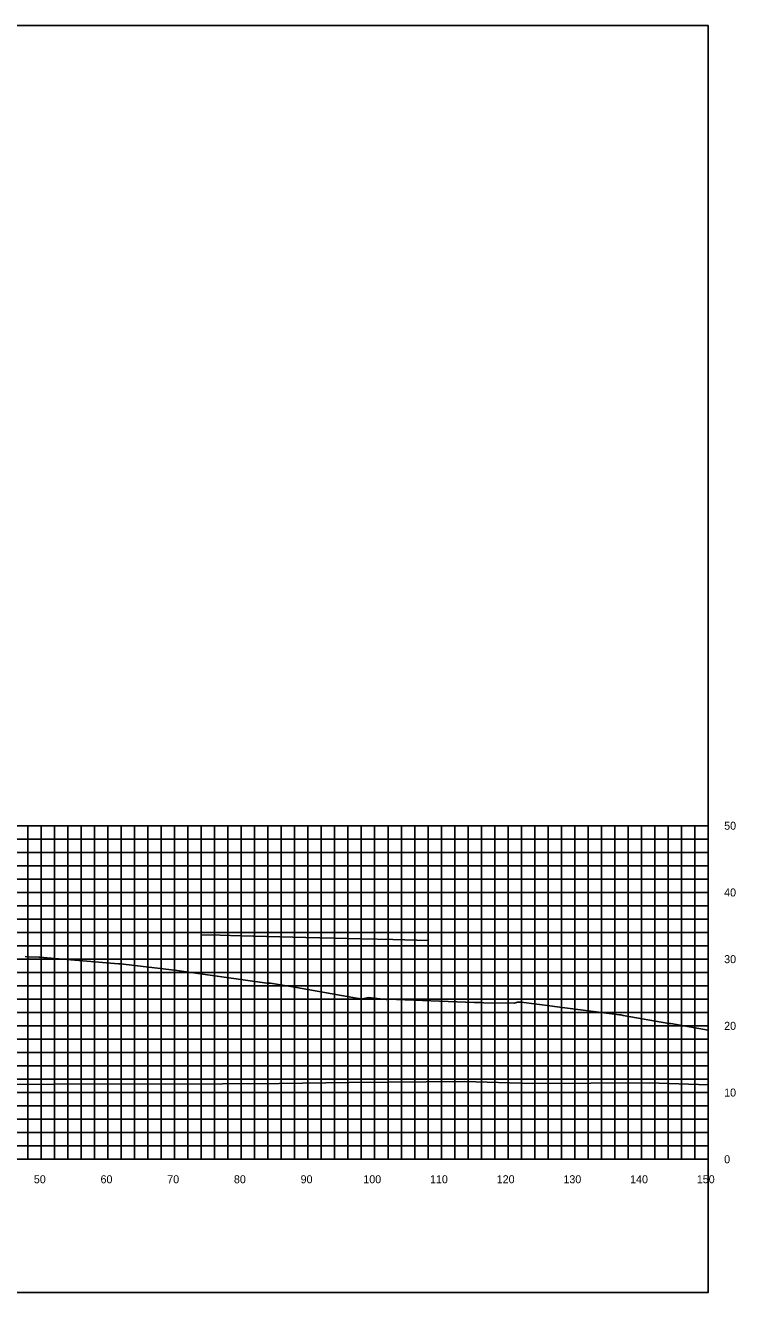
# Model space of a CAD drawing. Extents: x 1800880 to 1818864, y 245271 to 250560.
# Drawn here: x 1816518.9 to 1816625.4, y 248397.2 to 248587.2 of the extents above; entities that cross this region are included whole.
import ezdxf

# ---------------------------------------------------------------- set-up
doc = ezdxf.new("R2010")
doc.units = 0
for name, color, linetype in [('33', 7, 'Continuous'), ('CL-CNST', 7, 'Continuous'), ('DESIGN - DRAINAGE - Bridges', 7, 'Continuous'), ('Level 37', 7, 'Continuous'), ('Level 46', 7, 'Continuous'), ('Level 62', 7, 'Continuous')]:
    doc.layers.add(name, color=color, linetype=linetype)

msp = doc.modelspace()

# ---------------------------------------------------------------- linework, layer by layer
at = {"layer": 'CL-CNST'}
msp.add_lwpolyline([(1816518.86, 248447.57), (1816519.24, 248447.55), (1816520.96, 248447.46), (1816521.09, 248447.46), (1816522.18, 248447.4), (1816532.88, 248446.47), (1816533.19, 248446.47), (1816541.25, 248445.53), (1816555.12, 248443.57), (1816555.18, 248443.56), (1816555.68, 248443.56), (1816557.45, 248443.29), (1816558.4, 248443.12), (1816559.03, 248443.02), (1816568.58, 248441.34), (1816569.42, 248441.22), (1816570.36, 248441.41), (1816572.98, 248441.15), (1816573.02, 248441.15), (1816573.07, 248441.15), (1816573.13, 248441.16), (1816573.21, 248441.16), (1816573.23, 248441.16), (1816586.18, 248440.7), (1816587.1, 248440.67), (1816587.13, 248440.67), (1816587.66, 248440.64), (1816592.22, 248440.58), (1816592.68, 248440.75), (1816592.72, 248440.74), (1816592.73, 248440.74), (1816593.16, 248440.74), (1816593.23, 248440.74), (1816597.94, 248440.11), (1816598.26, 248440.07), (1816607.98, 248438.83), (1816608.17, 248438.83), (1816608.55, 248438.71), (1816615.38, 248437.53), (1816615.67, 248437.53), (1816621.28, 248436.55)], dxfattribs=at)
at = {"layer": 'DESIGN - DRAINAGE - Bridges'}
for p, q in [((1816621.28, 248417.18), (1816621.28, 248467.18)), ((1816621.34, 248467.18), (1816621.28, 248467.18)), ((1816621.34, 248457.18), (1816621.28, 248457.18)), ((1816621.34, 248447.18), (1816621.28, 248447.18)), ((1816621.34, 248437.18), (1816621.28, 248437.18)), ((1816621.34, 248427.18), (1816621.28, 248427.18)), ((1816321.28, 248417.18), (1816621.28, 248417.18)), ((1816521.28, 248417.12), (1816521.28, 248417.18)), ((1816531.28, 248417.12), (1816531.28, 248417.18)), ((1816541.28, 248417.12), (1816541.28, 248417.18)), ((1816551.28, 248417.12), (1816551.28, 248417.18)), ((1816561.28, 248417.12), (1816561.28, 248417.18)), ((1816571.28, 248417.12), (1816571.28, 248417.18)), ((1816581.28, 248417.12), (1816581.28, 248417.18)), ((1816591.28, 248417.12), (1816591.28, 248417.18)), ((1816601.28, 248417.12), (1816601.28, 248417.18)), ((1816611.28, 248417.12), (1816611.28, 248417.18)), ((1816621.28, 248417.12), (1816621.28, 248417.18)), ((1816621.34, 248417.18), (1816621.28, 248417.18))]:
    msp.add_line(p, q, dxfattribs=at)
at = {"layer": 'Level 37'}
msp.add_lwpolyline([(1816321.28, 248397.18), (1816621.28, 248397.18), (1816621.28, 248587.18), (1816321.28, 248587.18)], close=True, dxfattribs=at)
at = {"layer": 'Level 46'}
for p, q in [((1816321.28, 248467.18), (1816621.28, 248467.18)), ((1816519.28, 248417.18), (1816519.28, 248467.18)), ((1816521.28, 248417.18), (1816521.28, 248467.18)), ((1816523.28, 248417.18), (1816523.28, 248467.18)), ((1816525.28, 248417.18), (1816525.28, 248467.18)), ((1816527.28, 248417.18), (1816527.28, 248467.18)), ((1816529.28, 248417.18), (1816529.28, 248467.18)), ((1816531.28, 248417.18), (1816531.28, 248467.18)), ((1816533.28, 248417.18), (1816533.28, 248467.18)), ((1816535.28, 248417.18), (1816535.28, 248467.18)), ((1816537.28, 248417.18), (1816537.28, 248467.18)), ((1816539.28, 248417.18), (1816539.28, 248467.18)), ((1816541.28, 248417.18), (1816541.28, 248467.18)), ((1816543.28, 248417.18), (1816543.28, 248467.18)), ((1816545.28, 248417.18), (1816545.28, 248467.18)), ((1816547.28, 248417.18), (1816547.28, 248467.18)), ((1816549.28, 248417.18), (1816549.28, 248467.18)), ((1816551.28, 248417.18), (1816551.28, 248467.18)), ((1816553.28, 248417.18), (1816553.28, 248467.18)), ((1816555.28, 248417.18), (1816555.28, 248467.18)), ((1816557.28, 248417.18), (1816557.28, 248467.18)), ((1816559.28, 248417.18), (1816559.28, 248467.18)), ((1816561.28, 248417.18), (1816561.28, 248467.18)), ((1816563.28, 248417.18), (1816563.28, 248467.18)), ((1816565.28, 248417.18), (1816565.28, 248467.18)), ((1816567.28, 248417.18), (1816567.28, 248467.18)), ((1816569.28, 248417.18), (1816569.28, 248467.18)), ((1816571.28, 248417.18), (1816571.28, 248467.18)), ((1816573.28, 248417.18), (1816573.28, 248467.18)), ((1816575.28, 248417.18), (1816575.28, 248467.18)), ((1816577.28, 248417.18), (1816577.28, 248467.18)), ((1816579.28, 248417.18), (1816579.28, 248467.18)), ((1816581.28, 248417.18), (1816581.28, 248467.18)), ((1816583.28, 248417.18), (1816583.28, 248467.18)), ((1816585.28, 248417.18), (1816585.28, 248467.18)), ((1816587.28, 248417.18), (1816587.28, 248467.18)), ((1816589.28, 248417.18), (1816589.28, 248467.18)), ((1816591.28, 248417.18), (1816591.28, 248467.18)), ((1816593.28, 248417.18), (1816593.28, 248467.18)), ((1816595.28, 248417.18), (1816595.28, 248467.18)), ((1816597.28, 248417.18), (1816597.28, 248467.18)), ((1816599.28, 248417.18), (1816599.28, 248467.18)), ((1816601.28, 248417.18), (1816601.28, 248467.18)), ((1816603.28, 248417.18), (1816603.28, 248467.18)), ((1816605.28, 248417.18), (1816605.28, 248467.18)), ((1816607.28, 248417.18), (1816607.28, 248467.18)), ((1816609.28, 248417.18), (1816609.28, 248467.18)), ((1816611.28, 248417.18), (1816611.28, 248467.18)), ((1816613.28, 248417.18), (1816613.28, 248467.18)), ((1816615.28, 248417.18), (1816615.28, 248467.18)), ((1816617.28, 248417.18), (1816617.28, 248467.18)), ((1816619.28, 248417.18), (1816619.28, 248467.18)), ((1816621.28, 248417.18), (1816621.28, 248467.18)), ((1816321.28, 248465.18), (1816621.28, 248465.18)), ((1816321.28, 248463.18), (1816621.28, 248463.18)), ((1816321.28, 248461.18), (1816621.28, 248461.18)), ((1816321.28, 248459.18), (1816621.28, 248459.18)), ((1816321.28, 248457.18), (1816621.28, 248457.18)), ((1816321.28, 248455.18), (1816621.28, 248455.18)), ((1816321.28, 248453.18), (1816621.28, 248453.18)), ((1816321.28, 248451.18), (1816621.28, 248451.18)), ((1816321.28, 248449.18), (1816621.28, 248449.18)), ((1816321.28, 248447.18), (1816621.28, 248447.18)), ((1816321.28, 248445.18), (1816621.28, 248445.18)), ((1816321.28, 248443.18), (1816621.28, 248443.18)), ((1816321.28, 248441.18), (1816621.28, 248441.18)), ((1816321.28, 248439.18), (1816621.28, 248439.18)), ((1816321.28, 248437.18), (1816621.28, 248437.18)), ((1816321.28, 248435.18), (1816621.28, 248435.18)), ((1816321.28, 248433.18), (1816621.28, 248433.18)), ((1816321.28, 248431.18), (1816621.28, 248431.18)), ((1816321.28, 248429.18), (1816621.28, 248429.18)), ((1816321.28, 248427.18), (1816621.28, 248427.18)), ((1816321.28, 248425.18), (1816621.28, 248425.18)), ((1816321.28, 248423.18), (1816621.28, 248423.18)), ((1816321.28, 248421.18), (1816621.28, 248421.18)), ((1816321.28, 248419.18), (1816621.28, 248419.18)), ((1816321.28, 248417.18), (1816621.28, 248417.18))]:
    msp.add_line(p, q, dxfattribs=at)
at = {"layer": 'Level 62'}
for points in [[(1816545.15, 248450.84), (1816548.12, 248450.77), (1816551.16, 248450.69), (1816560.94, 248450.44), (1816569.37, 248450.23), (1816573.98, 248450.11), (1816579.42, 248449.97)], [(1816321.28, 248428.9), (1816334.94, 248428.78), (1816339.27, 248428.77), (1816362.7, 248428.62), (1816369.92, 248428.62), (1816390.45, 248428.47), (1816400.06, 248428.49), (1816418.21, 248428.36), (1816429.83, 248428.4), (1816445.96, 248428.35), (1816459.31, 248428.41), (1816473.72, 248428.43), (1816488.55, 248428.51), (1816501.47, 248428.28), (1816517.59, 248428.38), (1816529.23, 248428.5), (1816539.95, 248428.43), (1816556.98, 248428.54), (1816567.44, 248428.71), (1816584.74, 248428.82), (1816594.89, 248428.54), (1816612.49, 248428.65), (1816621.28, 248428.35)]]:
    msp.add_lwpolyline(points, dxfattribs=at)

# ---------------------------------------------------------------- texts
for s, p in [('50', (1816520.18, 248413.58)), ('60', (1816530.18, 248413.58)), ('70', (1816540.18, 248413.58)), ('80', (1816550.18, 248413.58)), ('90', (1816560.18, 248413.58)), ('100', (1816569.58, 248413.58)), ('110', (1816579.58, 248413.58)), ('120', (1816589.58, 248413.58)), ('130', (1816599.58, 248413.58)), ('140', (1816609.58, 248413.58)), ('150', (1816619.58, 248413.58))]:
    msp.add_text(s, height=1.2).set_placement(p)
at = {"layer": '33'}
for s, p in [('50', (1816623.68, 248466.58)), ('40', (1816623.68, 248456.58)), ('30', (1816623.68, 248446.58)), ('20', (1816623.68, 248436.58)), ('10', (1816623.68, 248426.58)), ('0', (1816623.68, 248416.58))]:
    msp.add_text(s, height=1.2, dxfattribs=at).set_placement(p)

doc.saveas('drawing.dxf')
